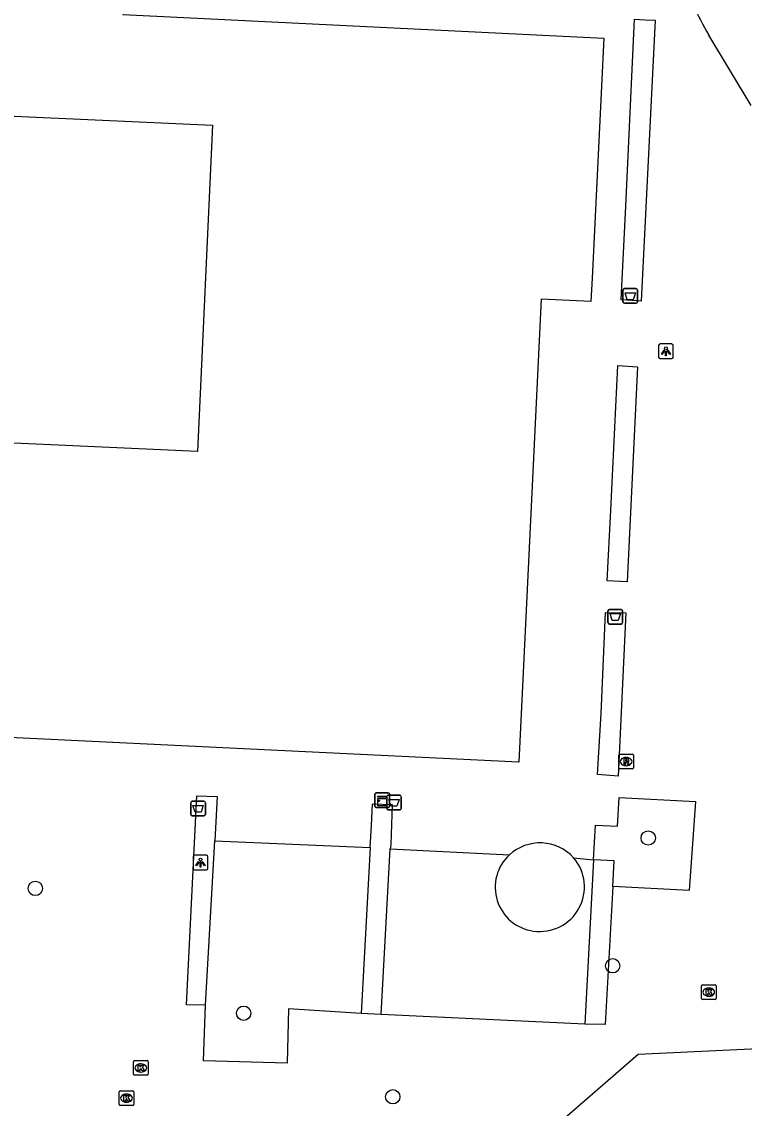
# Model space of a CAD drawing. Extents: x 162990 to 165007, y 383433 to 384336.
# Drawn here: x 164412.9 to 164462.2, y 383936.1 to 384010.2 of the extents above; entities that cross this region are included whole.
import ezdxf

# ---------------------------------------------------------------- set-up
doc = ezdxf.new("R2010")
doc.units = 0
for name, color, linetype in [('IMGEO_Afvalbak', 7, 'Continuous'), ('IMGEO_Boom', 7, 'Continuous'), ('IMGEO_Groenvoorziening', 7, 'Continuous'), ('IMGEO_Haag', 7, 'Continuous'), ('IMGEO_Kast', 7, 'Continuous'), ('IMGEO_Kolk', 7, 'Continuous'), ('IMGEO_Lichtpunt', 7, 'Continuous'), ('IMGEO_Pand', 7, 'Continuous'), ('IMGEO_Rioolput', 7, 'Continuous'), ('IMGEO_Voetpad_gesloten', 7, 'Continuous'), ('IMGEO_Voetpad_open', 7, 'Continuous')]:
    doc.layers.add(name, color=color, linetype=linetype)

msp = doc.modelspace()

# ---------------------------------------------------------------- linework, layer by layer
at = {"layer": 'IMGEO_Afvalbak'}
for p, q in [((164453.939, 383991.081), (164453.939, 383991.881)), ((164453.939, 383991.881), (164453.939, 383991.081)), ((164454.039, 383991.981), (164454.829, 383991.981)), ((164454.829, 383991.981), (164454.039, 383991.981)), ((164454.929, 383991.881), (164454.929, 383991.081)), ((164454.929, 383991.081), (164454.929, 383991.881)), ((164454.829, 383990.981), (164454.039, 383990.981)), ((164454.039, 383990.981), (164454.829, 383990.981)), ((164452.918, 383969.198), (164452.918, 383969.998)), ((164452.918, 383969.998), (164452.918, 383969.198)), ((164453.018, 383970.098), (164453.808, 383970.098)), ((164453.808, 383970.098), (164453.018, 383970.098)), ((164453.908, 383969.998), (164453.908, 383969.198)), ((164453.908, 383969.198), (164453.908, 383969.998)), ((164453.808, 383969.098), (164453.018, 383969.098)), ((164453.018, 383969.098), (164453.808, 383969.098)), ((164424.572, 383957.014), (164425.362, 383957.014)), ((164425.362, 383957.014), (164424.572, 383957.014)), ((164437.832, 383956.522), (164437.832, 383957.322)), ((164437.832, 383957.322), (164437.832, 383956.522)), ((164437.932, 383957.422), (164438.722, 383957.422)), ((164438.722, 383957.422), (164437.932, 383957.422)), ((164438.822, 383957.322), (164438.822, 383956.522)), ((164438.822, 383956.522), (164438.822, 383957.322)), ((164424.472, 383956.114), (164424.472, 383956.914)), ((164424.472, 383956.914), (164424.472, 383956.114)), ((164425.462, 383956.914), (164425.462, 383956.114)), ((164425.462, 383956.114), (164425.462, 383956.914)), ((164438.722, 383956.422), (164437.932, 383956.422)), ((164437.932, 383956.422), (164438.722, 383956.422)), ((164425.362, 383956.014), (164424.572, 383956.014)), ((164424.572, 383956.014), (164425.362, 383956.014))]:
    msp.add_line(p, q, dxfattribs=at)
for points in [[(164454.082, 383991.695), (164454.786, 383991.695), (164454.637, 383991.225), (164454.231, 383991.225), (164454.082, 383991.695)], [(164453.061, 383969.812), (164453.765, 383969.812), (164453.616, 383969.342), (164453.21, 383969.342), (164453.061, 383969.812)], [(164437.975, 383957.136), (164438.679, 383957.136), (164438.53, 383956.666), (164438.124, 383956.666), (164437.975, 383957.136)], [(164424.615, 383956.728), (164425.319, 383956.728), (164425.17, 383956.258), (164424.764, 383956.258), (164424.615, 383956.728)]]:
    msp.add_lwpolyline(points, dxfattribs=at)
for centre, start, end in [((164454.039, 383991.881), 90, 180), ((164454.039, 383991.881), 90, 180), ((164454.829, 383991.881), 0, 90), ((164454.829, 383991.881), 360, 90), ((164454.039, 383991.081), 180, 270), ((164454.039, 383991.081), 180, 270), ((164454.829, 383991.081), 270, 0), ((164454.829, 383991.081), 270, 0), ((164453.018, 383969.998), 90, 180), ((164453.018, 383969.998), 90, 180), ((164453.808, 383969.998), 0, 90), ((164453.808, 383969.998), 360, 90), ((164453.018, 383969.198), 180, 270), ((164453.018, 383969.198), 180, 270), ((164453.808, 383969.198), 270, 0), ((164453.808, 383969.198), 270, 0), ((164424.572, 383956.914), 90, 180), ((164424.572, 383956.914), 90, 180), ((164425.362, 383956.914), 0, 90), ((164425.362, 383956.914), 360, 90), ((164437.932, 383957.322), 90, 180), ((164437.932, 383957.322), 90, 180), ((164438.722, 383957.322), 0, 90), ((164438.722, 383957.322), 360, 90), ((164437.932, 383956.522), 180, 270), ((164437.932, 383956.522), 180, 270), ((164438.722, 383956.522), 270, 0), ((164438.722, 383956.522), 270, 0), ((164424.572, 383956.114), 180, 270), ((164424.572, 383956.114), 180, 270), ((164425.362, 383956.114), 270, 0), ((164425.362, 383956.114), 270, 0)]:
    msp.add_arc(centre, 0.1, start, end, dxfattribs=at)
at = {"layer": 'IMGEO_Boom'}
for centre in [(164455.664, 383954.502), (164413.868, 383951.066), (164453.243, 383945.786), (164428.075, 383942.551), (164438.246, 383936.849)]:
    msp.add_circle(centre, 0.489, dxfattribs=at)
at = {"layer": 'IMGEO_Groenvoorziening'}
for centre, radius, start, end in [((164448.231, 383951.137), 3.005, 132.45875, 262.58922), ((164448.275, 383951.166), 3.04, 261.82072, 40.90056)]:
    msp.add_arc(centre, radius, start, end, dxfattribs=at)
at = {"layer": 'IMGEO_Haag'}
for points in [[(164425.471, 383943.094), (164426.102, 383954.318)], [(164436.705, 383953.862), (164436.092, 383942.522)], [(164437.442, 383942.464), (164438.076, 383953.763)], [(164451.936, 383953.014), (164451.35, 383941.804)], [(164453.244, 383951.194), (164453.339, 383952.944), (164451.936, 383953.014)]]:
    msp.add_lwpolyline(points, dxfattribs=at)
at = {"layer": 'IMGEO_Kast'}
for p, q in [((164437.024, 383956.652), (164437.024, 383957.493)), ((164437.024, 383957.493), (164437.024, 383956.652)), ((164437.099, 383957.577), (164437.94, 383957.577)), ((164437.94, 383957.577), (164437.099, 383957.577)), ((164438.024, 383957.502), (164438.024, 383956.661)), ((164438.024, 383956.661), (164438.024, 383957.502)), ((164437.949, 383956.577), (164437.108, 383956.577)), ((164437.108, 383956.577), (164437.949, 383956.577))]:
    msp.add_line(p, q, dxfattribs=at)
for points in [[(164437.219, 383957.367), (164437.819, 383957.367), (164437.819, 383957.282), (164437.219, 383957.282), (164437.219, 383957.367)], [(164437.219, 383957.192), (164437.819, 383957.192), (164437.819, 383956.703), (164437.219, 383956.703), (164437.219, 383957.192)]]:
    msp.add_lwpolyline(points, dxfattribs=at)
msp.add_circle((164437.303, 383957.041), 0.0377, dxfattribs=at)
for centre, start, end in [((164437.102, 383957.499), 92.4484, 184.28452), ((164437.102, 383957.499), 92.4484, 184.28452), ((164437.946, 383957.499), 2.4484, 94.28452), ((164437.946, 383957.499), 2.4484, 94.28452), ((164437.102, 383956.655), 182.4484, 274.28452), ((164437.102, 383956.655), 182.4484, 274.28452), ((164437.946, 383956.655), 272.4484, 4.28452), ((164437.946, 383956.655), 272.4484, 4.28452)]:
    msp.add_arc(centre, 0.0779, start, end, dxfattribs=at)
at = {"layer": 'IMGEO_Kolk'}
for p, q in [((164459.292, 383943.565), (164459.292, 383944.417)), ((164459.367, 383944.491), (164460.219, 383944.491)), ((164460.293, 383944.417), (164460.293, 383943.565)), ((164459.803, 383943.711), (164459.778, 383943.711)), ((164459.78, 383944.271), (164459.805, 383944.271)), ((164460.219, 383943.491), (164459.367, 383943.491)), ((164420.56, 383938.39), (164420.56, 383939.242)), ((164420.635, 383939.316), (164421.487, 383939.316)), ((164421.561, 383939.242), (164421.561, 383938.39)), ((164421.071, 383938.536), (164421.046, 383938.536)), ((164421.048, 383939.096), (164421.073, 383939.096)), ((164421.487, 383938.316), (164420.635, 383938.316)), ((164419.583, 383936.334), (164419.583, 383937.186)), ((164419.658, 383937.26), (164420.51, 383937.26)), ((164420.071, 383937.04), (164420.096, 383937.04)), ((164420.584, 383937.186), (164420.584, 383936.334)), ((164420.51, 383936.26), (164419.658, 383936.26)), ((164420.094, 383936.48), (164420.069, 383936.48))]:
    msp.add_line(p, q, dxfattribs=at)
for points in [[(164459.292, 383943.565), (164459.292, 383944.417)], [(164459.367, 383944.491), (164460.219, 383944.491)], [(164460.293, 383944.417), (164460.293, 383943.565)], [(164459.613, 383944.191), (164459.736, 383944.191), (164459.736, 383944.04), (164459.866, 383944.191), (164460.03, 383944.191), (164459.884, 383944.04), (164460.037, 383943.791), (164459.885, 383943.791), (164459.8, 383943.955), (164459.736, 383943.888), (164459.736, 383943.791), (164459.613, 383943.791), (164459.613, 383944.191)], [(164460.219, 383943.491), (164459.367, 383943.491)], [(164420.56, 383938.39), (164420.56, 383939.242)], [(164420.635, 383939.316), (164421.487, 383939.316)], [(164421.561, 383939.242), (164421.561, 383938.39)], [(164420.881, 383939.016), (164421.004, 383939.016), (164421.004, 383938.865), (164421.134, 383939.016), (164421.298, 383939.016), (164421.152, 383938.865), (164421.305, 383938.616), (164421.153, 383938.616), (164421.068, 383938.78), (164421.004, 383938.713), (164421.004, 383938.616), (164420.881, 383938.616), (164420.881, 383939.016)], [(164421.487, 383938.316), (164420.635, 383938.316)], [(164419.583, 383936.334), (164419.583, 383937.186)], [(164419.658, 383937.26), (164420.51, 383937.26)], [(164420.584, 383937.186), (164420.584, 383936.334)], [(164420.51, 383936.26), (164419.658, 383936.26)], [(164419.904, 383936.96), (164420.027, 383936.96), (164420.027, 383936.809), (164420.157, 383936.96), (164420.321, 383936.96), (164420.175, 383936.809), (164420.328, 383936.56), (164420.176, 383936.56), (164420.091, 383936.724), (164420.027, 383936.657), (164420.027, 383936.56), (164419.904, 383936.56), (164419.904, 383936.96)]]:
    msp.add_lwpolyline(points, dxfattribs=at)
for centre, start, end in [((164459.369, 383944.415), 91.55205, 178.44795), ((164459.369, 383944.415), 91.55205, 178.44795), ((164460.217, 383944.415), 1.55205, 88.44795), ((164460.217, 383944.415), 1.55205, 88.44795), ((164459.369, 383943.567), 181.55205, 268.44795), ((164459.369, 383943.567), 181.55205, 268.44795), ((164460.217, 383943.567), 271.55205, 358.44795), ((164460.217, 383943.567), 271.55205, 358.44795), ((164420.637, 383939.24), 91.55205, 178.44795), ((164420.637, 383939.24), 91.55205, 178.44795), ((164421.485, 383939.24), 1.55205, 88.44795), ((164421.485, 383939.24), 1.55205, 88.44795), ((164420.637, 383938.392), 181.55205, 268.44795), ((164420.637, 383938.392), 181.55205, 268.44795), ((164421.485, 383938.392), 271.55205, 358.44795), ((164421.485, 383938.392), 271.55205, 358.44795), ((164419.66, 383937.184), 91.55205, 178.44795), ((164419.66, 383937.184), 91.55205, 178.44795), ((164420.508, 383937.184), 1.55205, 88.44795), ((164420.508, 383937.184), 1.55205, 88.44795), ((164419.66, 383936.336), 181.55205, 268.44795), ((164419.66, 383936.336), 181.55205, 268.44795), ((164420.508, 383936.336), 271.55205, 358.44795), ((164420.508, 383936.336), 271.55205, 358.44795)]:
    msp.add_arc(centre, 0.0765, start, end, dxfattribs=at)
for centre, major_axis, ratio, start_param, end_param in [((164459.779, 383943.991), (-0.387, 0.002), 0.722429, 4.712389, 7.853982), ((164459.804, 383943.991), (-0.39, 0.002), 0.717154, 1.570796, 4.712389), ((164421.047, 383938.816), (-0.387, 0.002), 0.722429, 4.712389, 7.853982), ((164421.072, 383938.816), (-0.39, 0.002), 0.717154, 1.570796, 4.712389), ((164420.07, 383936.76), (-0.387, 0.002), 0.722429, 4.712389, 7.853982), ((164420.095, 383936.76), (-0.39, 0.002), 0.717154, 1.570796, 4.712389)]:
    msp.add_ellipse(centre, major_axis=major_axis, ratio=ratio, start_param=start_param, end_param=end_param, dxfattribs=at)
at = {"layer": 'IMGEO_Lichtpunt'}
for p, q in [((164456.373, 383988.11), (164456.373, 383987.303)), ((164456.373, 383988.11), (164456.373, 383987.303)), ((164457.275, 383988.205), (164456.467, 383988.205)), ((164457.275, 383988.205), (164456.467, 383988.205)), ((164457.369, 383987.303), (164457.369, 383988.11)), ((164457.369, 383987.303), (164457.369, 383988.11)), ((164456.467, 383987.209), (164457.275, 383987.209)), ((164456.467, 383987.209), (164457.275, 383987.209)), ((164425.531, 383953.326), (164424.723, 383953.326)), ((164425.531, 383953.326), (164424.723, 383953.326)), ((164424.629, 383953.231), (164424.629, 383952.424)), ((164424.629, 383953.231), (164424.629, 383952.424)), ((164425.625, 383952.424), (164425.625, 383953.231)), ((164425.625, 383952.424), (164425.625, 383953.231)), ((164424.723, 383952.33), (164425.531, 383952.33)), ((164424.723, 383952.33), (164425.531, 383952.33))]:
    msp.add_line(p, q, dxfattribs=at)
for points in [[(164456.747, 383987.774), (164456.786, 383987.746), (164456.598, 383987.484), (164456.56, 383987.511), (164456.747, 383987.774)], [(164456.849, 383987.726), (164456.896, 383987.726), (164456.896, 383987.404), (164456.849, 383987.404), (164456.849, 383987.726)], [(164456.959, 383987.746), (164456.997, 383987.773), (164457.184, 383987.511), (164457.145, 383987.483), (164456.959, 383987.746)], [(164425.003, 383952.895), (164425.042, 383952.867), (164424.854, 383952.605), (164424.816, 383952.632), (164425.003, 383952.895)], [(164425.105, 383952.847), (164425.152, 383952.847), (164425.152, 383952.525), (164425.105, 383952.525), (164425.105, 383952.847)], [(164425.215, 383952.867), (164425.253, 383952.894), (164425.44, 383952.632), (164425.401, 383952.604), (164425.215, 383952.867)]]:
    msp.add_lwpolyline(points, dxfattribs=at)
for centre in [(164456.872, 383987.908), (164425.128, 383953.029)]:
    msp.add_circle(centre, 0.0994, dxfattribs=at)
for centre, start, end in [((164456.467, 383988.11), 90, 180), ((164456.467, 383988.11), 90, 180), ((164457.275, 383988.11), 0, 90), ((164457.275, 383988.11), 0, 90), ((164456.467, 383987.303), 180, 270), ((164456.467, 383987.303), 180, 270), ((164457.275, 383987.303), 270, 0), ((164457.275, 383987.303), 270, 360), ((164424.723, 383953.231), 90, 180), ((164424.723, 383953.231), 90, 180), ((164425.531, 383953.231), 0, 90), ((164425.531, 383953.231), 0, 90), ((164424.723, 383952.424), 180, 270), ((164424.723, 383952.424), 180, 270), ((164425.531, 383952.424), 270, 0), ((164425.531, 383952.424), 270, 360)]:
    msp.add_arc(centre, 0.0946, start, end, dxfattribs=at)
at = {"layer": 'IMGEO_Pand'}
for points in [[(164416.016, 384026.039), (164415.969, 384025.041), (164415.895, 384023.453), (164418.033, 384023.373), (164418.06, 384023.782), (164418.601, 384023.746), (164418.573, 384023.337), (164420.413, 384023.272), (164419.84, 384010.685), (164452.631, 384009.075), (164451.831, 383992.687), (164451.754, 383991.109), (164448.368, 383991.274), (164446.839, 383959.669), (164408.324, 383961.538), (164408.132, 383957.569)], [(164425.947, 384003.128), (164424.933, 383980.862), (164403.877, 383981.82), (164404.89, 384004.087), (164425.947, 384003.128)]]:
    msp.add_lwpolyline(points, dxfattribs=at)
at = {"layer": 'IMGEO_Rioolput'}
for p, q in [((164453.658, 383959.292), (164453.658, 383960.144)), ((164453.733, 383960.218), (164454.585, 383960.218)), ((164454.146, 383959.998), (164454.171, 383959.998)), ((164454.659, 383960.144), (164454.659, 383959.292)), ((164454.585, 383959.218), (164453.733, 383959.218)), ((164454.169, 383959.438), (164454.144, 383959.438))]:
    msp.add_line(p, q, dxfattribs=at)
for points in [[(164453.658, 383959.292), (164453.658, 383960.144)], [(164453.733, 383960.218), (164454.585, 383960.218)], [(164454.659, 383960.144), (164454.659, 383959.292)], [(164454.585, 383959.218), (164453.733, 383959.218)], [(164454.247, 383959.916), (164453.995, 383959.918), (164453.995, 383959.518)], [(164453.995, 383959.518), (164454.119, 383959.518), (164454.119, 383959.68), (164454.13, 383959.68)], [(164454.173, 383959.837), (164454.119, 383959.837), (164454.119, 383959.756)], [(164454.119, 383959.756), (164454.171, 383959.756)], [(164454.177, 383959.651), (164454.248, 383959.518), (164454.388, 383959.518), (164454.323, 383959.644)]]:
    msp.add_lwpolyline(points, dxfattribs=at)
for centre, radius, start, end in [((164453.735, 383960.142), 0.0765, 91.55205, 178.44795), ((164453.735, 383960.142), 0.0765, 91.55205, 178.44795), ((164454.583, 383960.142), 0.0765, 1.55205, 88.44795), ((164454.583, 383960.142), 0.0765, 1.55205, 88.44795), ((164453.735, 383959.294), 0.0765, 181.55205, 268.44795), ((164453.735, 383959.294), 0.0765, 181.55205, 268.44795), ((164454.129, 383959.627), 0.0533, 26.02933, 88.69889), ((164454.155, 383959.945), 0.19, 274.7715, 282.96867), ((164454.179, 383959.741), 0.0964, 77.00612, 93.18647), ((164454.193, 383959.798), 0.0378, 276.66336, 79.67722), ((164454.246, 383959.806), 0.109, 350.36119, 89.41601), ((164454.244, 383959.806), 0.112, 277.58423, 350.98172), ((164454.228, 383959.591), 0.108, 29.51342, 73.79051), ((164454.583, 383959.294), 0.0765, 271.55205, 358.44795), ((164454.583, 383959.294), 0.0765, 271.55205, 358.44795)]:
    msp.add_arc(centre, radius, start, end, dxfattribs=at)
for centre, major_axis, ratio, start_param, end_param in [((164454.145, 383959.718), (-0.387, 0.002), 0.722429, 4.712389, 7.853982), ((164454.17, 383959.718), (-0.39, 0.002), 0.717154, 1.570796, 4.712389)]:
    msp.add_ellipse(centre, major_axis=major_axis, ratio=ratio, start_param=start_param, end_param=end_param, dxfattribs=at)
at = {"layer": 'IMGEO_Voetpad_gesloten'}
msp.add_lwpolyline([(164462.692, 384004.467), (164459.792, 384009.28)], dxfattribs=at)
msp.add_arc((164506.121, 384035.371), 53.171, 204.29696, 209.38667, dxfattribs=at)
at = {"layer": 'IMGEO_Voetpad_open'}
for points in [[(164454.733, 384010.36), (164455.456, 384010.322), (164456.131, 384010.287), (164455.19, 383991.128), (164454.539, 383991.165), (164453.824, 383991.207), (164454.126, 383997.606), (164454.733, 384010.36)], [(164453.589, 383986.728), (164454.942, 383986.647), (164454.233, 383971.984), (164452.872, 383972.04), (164453.115, 383976.866), (164453.589, 383986.728)], [(164452.75, 383969.894), (164454.148, 383969.855), (164453.61, 383958.728), (164452.216, 383958.826), (164452.448, 383962.999), (164452.75, 383969.894)], [(164425.471, 383943.094), (164424.186, 383943.126), (164424.882, 383957.386), (164426.267, 383957.331), (164426.102, 383954.318)], [(164451.936, 383953.014), (164452.061, 383955.389), (164453.559, 383955.308), (164453.688, 383957.274), (164458.88, 383957.003), (164458.461, 383950.932), (164453.244, 383951.194)], [(164436.705, 383953.862), (164436.783, 383955.36), (164436.859, 383956.829), (164438.195, 383956.795), (164438.104, 383954.053), (164438.087, 383953.872), (164438.076, 383953.763)], [(164426.102, 383954.318), (164436.705, 383953.862)], [(164438.076, 383953.763), (164446.202, 383953.354)], [(164450.573, 383953.156), (164451.936, 383953.014)], [(164453.244, 383951.194), (164452.72, 383941.782), (164451.35, 383941.804)], [(164436.092, 383942.522), (164431.138, 383942.84), (164431.044, 383939.149), (164425.34, 383939.296), (164425.471, 383943.094)], [(164437.442, 383942.464), (164436.092, 383942.522)], [(164451.35, 383941.804), (164437.442, 383942.464)], [(164424.857, 383934.827), (164430.791, 383934.62), (164443.613, 383929.894), (164454.97, 383939.759), (164463.164, 383940.151)]]:
    msp.add_lwpolyline(points, dxfattribs=at)
msp.add_arc((164448.289, 383951.086), 3.082, 42.19089, 132.62182, dxfattribs=at)

doc.saveas('drawing.dxf')
